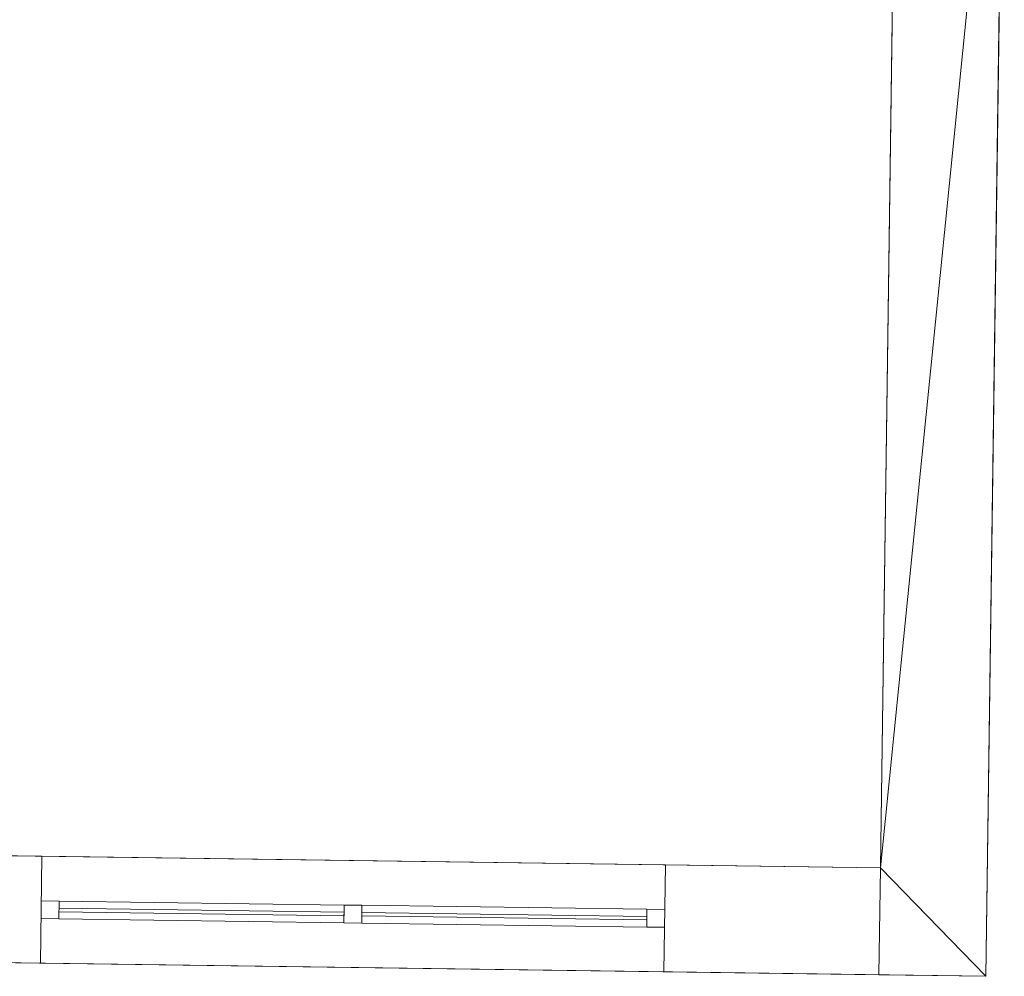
# Model space of a CAD drawing. Header units: millimetres. Extents: x -430348 to -225823, y -86243 to 5084.
# Tile 467 of 656: x -391618 to -388855, y -7347 to -4664. Entities that reach past the tile are written whole.
import ezdxf

# ---------------------------------------------------------------- set-up
doc = ezdxf.new("R2010")
doc.units = ezdxf.units.MM
for name, color, linetype, lineweight in [('A-GLAZ-CURT', 52, 'Continuous', 9), ('A-GLAZ-CWMG', 51, 'Continuous', 9), ('A-ROOF', 132, 'Continuous', 9), ('A-WALL', 113, 'Continuous', 9)]:
    doc.layers.add(name, color=color, linetype=linetype, lineweight=lineweight)

# ---------------------------------------------------------------- blocks, each defined once
blk = doc.blocks.new('System Panel - door 4-518559-_3D_ Copy 1')
at = {"layer": 'A-GLAZ-CURT'}
mesh = blk.add_polyface(dxfattribs=at)
corners = [(-400, 5), (-400, 5, 2100), (400, 5, 2100), (400, 5)]
mesh.append_faces([[corners[k] for k in face] for face in [(2, 3, 0, 1)]])
mesh = blk.add_polyface(dxfattribs=at)
corners = [(400, -5), (-400, -5), (-400, 5), (400, 5)]
mesh.append_faces([[corners[k] for k in face] for face in [(3, 0, 1, 2)]])
mesh = blk.add_polyface(dxfattribs=at)
corners = [(-400, -5, 2100), (400, -5, 2100), (400, 5, 2100), (-400, 5, 2100)]
mesh.append_faces([[corners[k] for k in face] for face in [(0, 1, 2, 3)]])
mesh = blk.add_polyface(dxfattribs=at)
corners = [(-400, -5), (-400, -5, 2100), (-400, 5, 2100), (-400, 5)]
mesh.append_faces([[corners[k] for k in face] for face in [(0, 1, 2, 3)]])
mesh = blk.add_polyface(dxfattribs=at)
corners = [(400, -5, 2100), (400, -5), (400, 5), (400, 5, 2100)]
mesh.append_faces([[corners[k] for k in face] for face in [(0, 1, 2, 3)]])
mesh = blk.add_polyface(dxfattribs=at)
corners = [(-400, -5), (400, -5), (400, -5, 2100), (-400, -5, 2100)]
mesh.append_faces([[corners[k] for k in face] for face in [(3, 0, 1, 2)]])
blk = doc.blocks.new('Rectangular Mullion - 50mm x 50mm-353575-_3D_ Copy 1')
at = {"layer": 'A-GLAZ-CWMG'}
mesh = blk.add_polyface(dxfattribs=at)
corners = [(0, 25), (-50, 25), (-50, -25), (0, -25)]
mesh.append_faces([[corners[k] for k in face] for face in [(2, 3, 0, 1)]])
mesh = blk.add_polyface(dxfattribs=at)
corners = [(0, 25, -2200), (0, -25, -2200), (-50, -25, -2200), (-50, 25, -2200)]
mesh.append_faces([[corners[k] for k in face] for face in [(0, 1, 2, 3)]])
mesh = blk.add_polyface(dxfattribs=at)
corners = [(-50, 25), (0, 25), (0, 25, -2200), (-50, 25, -2200)]
mesh.append_faces([[corners[k] for k in face] for face in [(3, 0, 1, 2)]])
mesh = blk.add_polyface(dxfattribs=at)
corners = [(-50, -25), (-50, 25), (-50, 25, -2200), (-50, -25, -2200)]
mesh.append_faces([[corners[k] for k in face] for face in [(3, 0, 1, 2)]])
mesh = blk.add_polyface(dxfattribs=at)
corners = [(0, 25), (0, -25), (0, -25, -2200), (0, 25, -2200)]
mesh.append_faces([[corners[k] for k in face] for face in [(3, 0, 1, 2)]])
mesh = blk.add_polyface(dxfattribs=at)
corners = [(0, -25), (-50, -25), (-50, -25, -2200), (0, -25, -2200)]
mesh.append_faces([[corners[k] for k in face] for face in [(3, 0, 1, 2)]])
blk = doc.blocks.new('Rectangular Mullion - 50mm x 50mm-327847-_3D_ Copy 1')
at = {"layer": 'A-GLAZ-CWMG'}
mesh = blk.add_polyface(dxfattribs=at)
corners = [(0, 25), (-50, 25), (-50, -25), (0, -25)]
mesh.append_faces([[corners[k] for k in face] for face in [(2, 3, 0, 1)]])
mesh = blk.add_polyface(dxfattribs=at)
corners = [(0, 25, -800), (0, -25, -800), (-50, -25, -800), (-50, 25, -800)]
mesh.append_faces([[corners[k] for k in face] for face in [(0, 1, 2, 3)]])
mesh = blk.add_polyface(dxfattribs=at)
corners = [(-50, 25), (0, 25), (0, 25, -800), (-50, 25, -800)]
mesh.append_faces([[corners[k] for k in face] for face in [(0, 1, 2, 3)]])
mesh = blk.add_polyface(dxfattribs=at)
corners = [(-50, -25), (-50, 25), (-50, 25, -800), (-50, -25, -800)]
mesh.append_faces([[corners[k] for k in face] for face in [(0, 1, 2, 3)]])
mesh = blk.add_polyface(dxfattribs=at)
corners = [(0, 25), (0, -25), (0, -25, -800), (0, 25, -800)]
mesh.append_faces([[corners[k] for k in face] for face in [(0, 1, 2, 3)]])
mesh = blk.add_polyface(dxfattribs=at)
corners = [(0, -25), (-50, -25), (-50, -25, -800), (0, -25, -800)]
mesh.append_faces([[corners[k] for k in face] for face in [(0, 1, 2, 3)]])
blk = doc.blocks.new('Rectangular Mullion - 50mm x 50mm-353576-_3D_ Copy 1')
at = {"layer": 'A-GLAZ-CWMG'}
mesh = blk.add_polyface(dxfattribs=at)
corners = [(0, 25), (-50, 25), (-50, -25), (0, -25)]
mesh.append_faces([[corners[k] for k in face] for face in [(2, 3, 0, 1)]])
mesh = blk.add_polyface(dxfattribs=at)
corners = [(0, 25, -2200), (0, -25, -2200), (-50, -25, -2200), (-50, 25, -2200)]
mesh.append_faces([[corners[k] for k in face] for face in [(0, 1, 2, 3)]])
mesh = blk.add_polyface(dxfattribs=at)
corners = [(-50, 25), (0, 25), (0, 25, -2200), (-50, 25, -2200)]
mesh.append_faces([[corners[k] for k in face] for face in [(3, 0, 1, 2)]])
mesh = blk.add_polyface(dxfattribs=at)
corners = [(-50, -25), (-50, 25), (-50, 25, -2200), (-50, -25, -2200)]
mesh.append_faces([[corners[k] for k in face] for face in [(3, 0, 1, 2)]])
mesh = blk.add_polyface(dxfattribs=at)
corners = [(0, 25), (0, -25), (0, -25, -2200), (0, 25, -2200)]
mesh.append_faces([[corners[k] for k in face] for face in [(3, 0, 1, 2)]])
mesh = blk.add_polyface(dxfattribs=at)
corners = [(0, -25), (-50, -25), (-50, -25, -2200), (0, -25, -2200)]
mesh.append_faces([[corners[k] for k in face] for face in [(3, 0, 1, 2)]])
blk = doc.blocks.new('Rectangular Mullion - 50mm x 50mm-327848-_3D_ Copy 1')
at = {"layer": 'A-GLAZ-CWMG'}
mesh = blk.add_polyface(dxfattribs=at)
corners = [(0, 25), (-50, 25), (-50, -25), (0, -25)]
mesh.append_faces([[corners[k] for k in face] for face in [(2, 3, 0, 1)]])
mesh = blk.add_polyface(dxfattribs=at)
corners = [(0, 25, -800), (0, -25, -800), (-50, -25, -800), (-50, 25, -800)]
mesh.append_faces([[corners[k] for k in face] for face in [(0, 1, 2, 3)]])
mesh = blk.add_polyface(dxfattribs=at)
corners = [(-50, 25), (0, 25), (0, 25, -800), (-50, 25, -800)]
mesh.append_faces([[corners[k] for k in face] for face in [(0, 1, 2, 3)]])
mesh = blk.add_polyface(dxfattribs=at)
corners = [(-50, -25), (-50, 25), (-50, 25, -800), (-50, -25, -800)]
mesh.append_faces([[corners[k] for k in face] for face in [(0, 1, 2, 3)]])
mesh = blk.add_polyface(dxfattribs=at)
corners = [(0, 25), (0, -25), (0, -25, -800), (0, 25, -800)]
mesh.append_faces([[corners[k] for k in face] for face in [(0, 1, 2, 3)]])
mesh = blk.add_polyface(dxfattribs=at)
corners = [(0, -25), (-50, -25), (-50, -25, -800), (0, -25, -800)]
mesh.append_faces([[corners[k] for k in face] for face in [(0, 1, 2, 3)]])
blk = doc.blocks.new('Rectangular Mullion - 50mm x 50mm-494542-_3D_ Copy 1')
at = {"layer": 'A-GLAZ-CWMG'}
mesh = blk.add_polyface(dxfattribs=at)
corners = [(25, 25), (-25, 25), (-25, -25), (25, -25)]
mesh.append_faces([[corners[k] for k in face] for face in [(2, 3, 0, 1)]])
mesh = blk.add_polyface(dxfattribs=at)
corners = [(25, 25, -2200), (25, -25, -2200), (-25, -25, -2200), (-25, 25, -2200)]
mesh.append_faces([[corners[k] for k in face] for face in [(0, 1, 2, 3)]])
mesh = blk.add_polyface(dxfattribs=at)
corners = [(-25, 25), (25, 25), (25, 25, -2200), (-25, 25, -2200)]
mesh.append_faces([[corners[k] for k in face] for face in [(3, 0, 1, 2)]])
mesh = blk.add_polyface(dxfattribs=at)
corners = [(-25, -25), (-25, 25), (-25, 25, -2200), (-25, -25, -2200)]
mesh.append_faces([[corners[k] for k in face] for face in [(3, 0, 1, 2)]])
mesh = blk.add_polyface(dxfattribs=at)
corners = [(25, 25), (25, -25), (25, -25, -2200), (25, 25, -2200)]
mesh.append_faces([[corners[k] for k in face] for face in [(3, 0, 1, 2)]])
mesh = blk.add_polyface(dxfattribs=at)
corners = [(25, -25), (-25, -25), (-25, -25, -2200), (25, -25, -2200)]
mesh.append_faces([[corners[k] for k in face] for face in [(3, 0, 1, 2)]])

msp = doc.modelspace()

# ---------------------------------------------------------------- block references
at = {"layer": 'A-GLAZ-CURT', "rotation": 359.2073261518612}
for p in [(-391107.7, -7166.8, 58247.6), (-390257.8, -7178.5, 58247.6)]:
    msp.add_blockref('System Panel - door 4-518559-_3D_ Copy 1', p, dxfattribs=at)
at = {"layer": 'A-GLAZ-CWMG', "rotation": 179.2073261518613}
msp.add_blockref('Rectangular Mullion - 50mm x 50mm-353575-_3D_ Copy 1', (-391557.7, -7160.5, 60397.6), dxfattribs=at)
at = {"layer": 'A-GLAZ-CWMG', "extrusion": (-0.999904, 0.013834, 0), "rotation": 270}
for p in [(12576.8, 58197.6, 391371.2), (12576.8, 58197.6, 390521.2)]:
    msp.add_blockref('Rectangular Mullion - 50mm x 50mm-327848-_3D_ Copy 1', p, dxfattribs=at)
at = {"layer": 'A-GLAZ-CWMG', "extrusion": (0.999904, -0.013834, 0), "rotation": 90}
for p in [(-12576.8, 60397.6, -390571.2), (-12576.8, 60397.6, -389721.2)]:
    msp.add_blockref('Rectangular Mullion - 50mm x 50mm-327847-_3D_ Copy 1', p, dxfattribs=at)
at = {"layer": 'A-GLAZ-CWMG', "extrusion": (0, 0, -1), "rotation": 180.7926738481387}
for name, p in [('Rectangular Mullion - 50mm x 50mm-494542-_3D_ Copy 1', (390682.8, -7172.6, -58197.6)), ('Rectangular Mullion - 50mm x 50mm-353576-_3D_ Copy 1', (389807.9, -7184.7, -58197.6))]:
    msp.add_blockref(name, p, dxfattribs=at)

# ---------------------------------------------------------------- meshes
at = {"layer": 'A-ROOF'}
mesh = msp.add_polyface(dxfattribs=at)
corners = [(-394659.5, -7267.6, 60697.6), (-394607.6, -3518, 61492.4), (-388854.6, -3597.6, 61492.4), (-388906.5, -7347.2, 60697.6)]
mesh.append_faces([[corners[k] for k in face] for face in [(3, 0, 1, 2)]])
mesh = msp.add_polyface(dxfattribs=at)
corners = [(-394607.6, -3518, 61594.6), (-394659.5, -7267.6, 60799.8), (-388906.5, -7347.2, 60799.8), (-388854.6, -3597.6, 61594.6)]
mesh.append_faces([[corners[k] for k in face] for face in [(0, 1, 2, 3)]])
mesh = msp.add_polyface(dxfattribs=at)
corners = [(-388854.6, -3597.6, 61594.6), (-388906.5, -7347.2, 60799.8), (-388906.5, -7347.2, 60697.6), (-388854.6, -3597.6, 61492.4)]
mesh.append_faces([[corners[k] for k in face] for face in [(1, 2, 3, 0)]])
mesh = msp.add_polyface(dxfattribs=at)
corners = [(-388906.5, -7347.2, 60697.6), (-388906.5, -7347.2, 60799.8), (-394659.5, -7267.6, 60799.8), (-394659.5, -7267.6, 60697.6)]
mesh.append_faces([[corners[k] for k in face] for face in [(2, 3, 0, 1)]])
at = {"layer": 'A-WALL'}
mesh = msp.add_polyface(dxfattribs=at)
corners = [(-389154.6, -3593.4, 58197.6), (-389202.3, -7043.1, 58197.6), (-389206.5, -7343.1, 58197.6), (-389206.5, -7343.1, 60697.6), (-389202.3, -7043.1, 60761.2), (-389154.6, -3593.4, 61492.4), (-389165.7, -4393.4, 60390.5), (-389165.7, -4393.4, 58247.6), (-389155.3, -3643.4, 58247.6), (-389155.3, -3643.4, 60390.5)]
mesh.append_faces([[corners[k] for k in face] for face in [(4, 6, 1, 3)]], dxfattribs={"vtx0": -1, "vtx1": -1, "vtx2": -1})
mesh.append_faces([[corners[k] for k in face] for face in [(0, 8, 9, 5), (5, 9, 6, 4), (1, 6, 7)]], dxfattribs={"vtx0": -1, "vtx2": -1})
mesh.append_faces([[corners[k] for k in face] for face in [(7, 8, 0, 1)]], dxfattribs={"vtx1": -1, "vtx3": -1})
mesh.append_faces([[corners[k] for k in face] for face in [(1, 2, 3)]], dxfattribs={"vtx2": -1})
mesh = msp.add_polyface(dxfattribs=at)
corners = [(-389206.5, -7343.1, 58197.6), (-389202.3, -7043.1, 58197.6), (-389154.6, -3593.4, 58197.6), (-388854.6, -3597.6, 58197.6), (-388906.5, -7347.2, 58197.6)]
mesh.append_faces([[corners[k] for k in face] for face in [(1, 4, 0)]], dxfattribs={"vtx0": -1})
mesh.append_faces([[corners[k] for k in face] for face in [(3, 4, 1, 2)]], dxfattribs={"vtx1": -1})
mesh = msp.add_polyface(dxfattribs=at)
corners = [(-389154.6, -3593.4, 61492.4), (-389202.3, -7043.1, 60761.2), (-389206.5, -7343.1, 60697.6), (-388906.5, -7347.2, 60697.6), (-388854.6, -3597.6, 61492.4)]
mesh.append_faces([[corners[k] for k in face] for face in [(1, 4, 0)]], dxfattribs={"vtx0": -1})
mesh.append_faces([[corners[k] for k in face] for face in [(3, 4, 1, 2)]], dxfattribs={"vtx1": -1})
mesh = msp.add_polyface(dxfattribs=at)
corners = [(-388906.5, -7347.2, 58197.6), (-388854.6, -3597.6, 58197.6), (-388854.6, -3597.6, 61492.4), (-388906.5, -7347.2, 60697.6), (-388865.7, -4397.5, 58247.6), (-388865.7, -4397.5, 60390.5), (-388855.3, -3647.6, 60390.5), (-388855.3, -3647.6, 58247.6)]
mesh.append_faces([[corners[k] for k in face] for face in [(6, 2, 5)]], dxfattribs={"vtx0": -1, "vtx1": -1})
mesh.append_faces([[corners[k] for k in face] for face in [(0, 4, 5), (4, 0, 1, 7)]], dxfattribs={"vtx0": -1, "vtx2": -1})
mesh.append_faces([[corners[k] for k in face] for face in [(5, 2, 3, 0)]], dxfattribs={"vtx0": -1, "vtx3": -1})
mesh.append_faces([[corners[k] for k in face] for face in [(6, 7, 1, 2)]], dxfattribs={"vtx1": -1, "vtx3": -1})
mesh = msp.add_polyface(dxfattribs=at)
corners = [(-389202.3, -7043.1, 58197.6), (-389206.5, -7343.1, 58197.6), (-389809.9, -7334.7, 58197.6), (-389805.8, -7034.8, 58197.6), (-394659.5, -7267.6, 58197.6), (-394658.8, -7217.6, 58197.6), (-394655.3, -6967.7, 58197.6), (-394355.4, -6971.8, 58197.6), (-391555.6, -7010.5, 58197.6), (-391559.8, -7310.5, 58197.6)]
mesh.append_faces([[corners[k] for k in face] for face in [(2, 3, 0, 1)]])
mesh.append_faces([[corners[k] for k in face] for face in [(5, 6, 7, 4)]], dxfattribs={"vtx2": -1})
mesh.append_faces([[corners[k] for k in face] for face in [(7, 8, 9, 4)]], dxfattribs={"vtx3": -1})
mesh = msp.add_polyface(dxfattribs=at)
corners = [(-389202.3, -7043.1, 60761.2), (-394355.4, -6971.8, 60761.2), (-394655.3, -6967.7, 60761.2), (-394659.5, -7267.6, 60697.6), (-389206.5, -7343.1, 60697.6)]
mesh.append_faces([[corners[k] for k in face] for face in [(2, 3, 1)]], dxfattribs={"vtx1": -1})
mesh.append_faces([[corners[k] for k in face] for face in [(4, 0, 1, 3)]], dxfattribs={"vtx2": -1})
mesh = msp.add_polyface(dxfattribs=at)
corners = [(-389202.3, -7043.1, 60761.2), (-389202.3, -7043.1, 58197.6), (-389805.8, -7034.8, 58197.6), (-389805.8, -7034.8, 60397.6), (-391555.6, -7010.5, 60397.6), (-391555.6, -7010.5, 58197.6), (-394355.4, -6971.8, 58197.6), (-394655.3, -6967.7, 58197.6), (-394655.3, -6967.7, 60761.2), (-394355.4, -6971.8, 60761.2), (-393805.4, -6979.4, 60397.6), (-393805.4, -6979.4, 59447.6), (-392605.5, -6996, 59447.6), (-392605.5, -6996, 60397.6)]
mesh.append_faces([[corners[k] for k in face] for face in [(13, 9, 4)]], dxfattribs={"vtx0": -1, "vtx1": -1, "vtx2": -1})
mesh.append_faces([[corners[k] for k in face] for face in [(0, 3, 4, 9), (12, 5, 6, 11), (9, 13, 10, 8)]], dxfattribs={"vtx0": -1, "vtx2": -1})
mesh.append_faces([[corners[k] for k in face] for face in [(11, 6, 7, 8)]], dxfattribs={"vtx0": -1, "vtx3": -1})
mesh.append_faces([[corners[k] for k in face] for face in [(10, 11, 8)]], dxfattribs={"vtx1": -1, "vtx2": -1})
mesh.append_faces([[corners[k] for k in face] for face in [(12, 13, 4, 5)]], dxfattribs={"vtx1": -1, "vtx3": -1})
mesh.append_faces([[corners[k] for k in face] for face in [(1, 2, 3, 0)]], dxfattribs={"vtx2": -1})
mesh = msp.add_polyface(dxfattribs=at)
corners = [(-391555.6, -7010.5, 60397.6), (-391559.8, -7310.5, 60397.6), (-391559.8, -7310.5, 58197.6), (-391555.6, -7010.5, 58197.6)]
mesh.append_faces([[corners[k] for k in face] for face in [(2, 3, 0, 1)]])
mesh = msp.add_polyface(dxfattribs=at)
corners = [(-391559.8, -7310.5, 60397.6), (-391555.6, -7010.5, 60397.6), (-389805.8, -7034.8, 60397.6), (-389809.9, -7334.7, 60397.6)]
mesh.append_faces([[corners[k] for k in face] for face in [(0, 1, 2, 3)]])
mesh = msp.add_polyface(dxfattribs=at)
corners = [(-389809.9, -7334.7, 60397.6), (-389805.8, -7034.8, 60397.6), (-389805.8, -7034.8, 58197.6), (-389809.9, -7334.7, 58197.6)]
mesh.append_faces([[corners[k] for k in face] for face in [(0, 1, 2, 3)]])
mesh = msp.add_polyface(dxfattribs=at)
corners = [(-389202.3, -7043.1, 58197.6), (-389202.3, -7043.1, 60761.2), (-389206.5, -7343.1, 60697.6), (-389206.5, -7343.1, 58197.6)]
mesh.append_faces([[corners[k] for k in face] for face in [(0, 1, 2, 3)]])
mesh = msp.add_polyface(dxfattribs=at)
corners = [(-389206.5, -7343.1, 58197.6), (-389206.5, -7343.1, 60697.6), (-394659.5, -7267.6, 60697.6), (-394659.5, -7267.6, 58197.6), (-391559.8, -7310.5, 58197.6), (-391559.8, -7310.5, 60397.6), (-389809.9, -7334.7, 60397.6), (-389809.9, -7334.7, 58197.6), (-393809.6, -7279.4, 59447.6), (-393809.6, -7279.4, 60397.6), (-392609.7, -7296, 60397.6), (-392609.7, -7296, 59447.6)]
mesh.append_faces([[corners[k] for k in face] for face in [(5, 10, 11, 4)]], dxfattribs={"vtx0": -1, "vtx2": -1})
mesh.append_faces([[corners[k] for k in face] for face in [(2, 9, 10, 5)]], dxfattribs={"vtx0": -1, "vtx2": -1, "vtx3": -1})
mesh.append_faces([[corners[k] for k in face] for face in [(11, 8, 3, 4), (2, 3, 8, 9), (5, 6, 1, 2)]], dxfattribs={"vtx1": -1, "vtx3": -1})
mesh.append_faces([[corners[k] for k in face] for face in [(6, 7, 0, 1)]], dxfattribs={"vtx3": -1})
mesh = msp.add_polyface(dxfattribs=at)
corners = [(-389206.5, -7343.1, 60697.6), (-389206.5, -7343.1, 58197.6), (-388906.5, -7347.2, 58197.6), (-388906.5, -7347.2, 60697.6)]
mesh.append_faces([[corners[k] for k in face] for face in [(0, 1, 2, 3)]])

doc.saveas('drawing.dxf')
